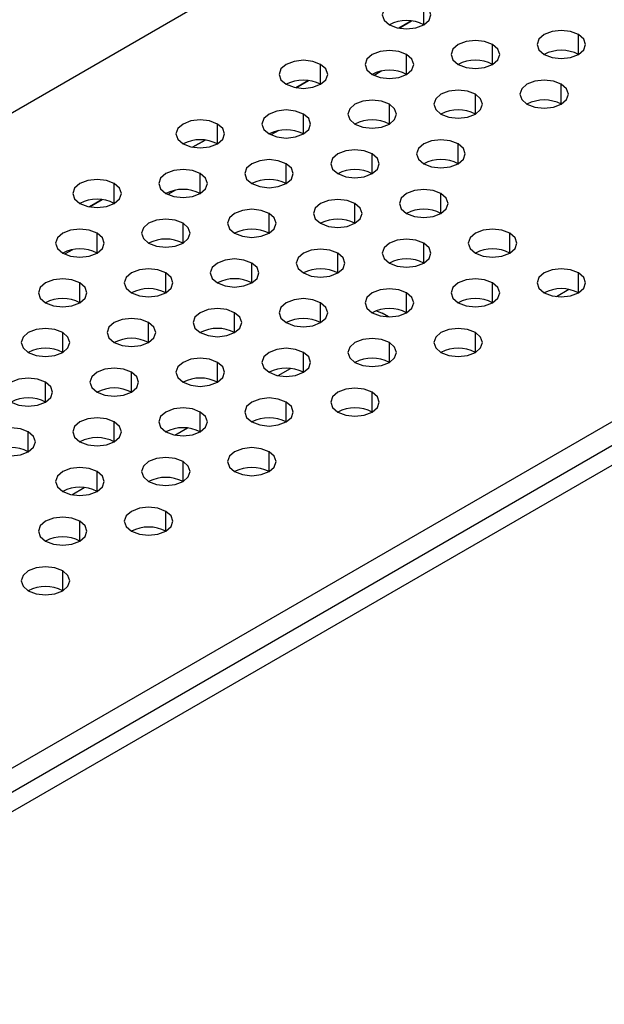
# Model space of a CAD drawing. Header units: millimetres. Extents: x 0 to 1118, y 0 to 864.
# Tile 300 of 309: x 1008.6 to 1011.61, y 715.09 to 720.14. Entities that reach past the tile are written whole.
import ezdxf

# ---------------------------------------------------------------- set-up
doc = ezdxf.new("R2010")
doc.units = ezdxf.units.MM

msp = doc.modelspace()

# ---------------------------------------------------------------- linework, layer by layer
at = {"color": 7, "linetype": 'Continuous', "lineweight": 25}
for p, q in [((985.8738, 706.5701), (1020.087, 726.3209)), ((985.8738, 703.0799), (1023.3308, 724.7034)), ((1023.4192, 724.6524), (985.8738, 702.9779)), ((1010.6151, 720.1384), (1010.5507, 720.1012)), ((1010.5508, 720.1012), (1010.6151, 720.1384)), ((1010.0847, 719.8322), (1010.0204, 719.7951)), ((1010.0204, 719.7951), (1010.0848, 719.8322)), ((1009.5544, 719.5261), (1009.49, 719.4889)), ((1009.4901, 719.4889), (1009.5545, 719.5261)), ((1009.0241, 719.2199), (1008.9597, 719.1828)), ((1008.9598, 719.1828), (1009.0241, 719.2199)), ((1011.4245, 718.7585), (1011.3602, 718.7214)), ((1010.4348, 718.6491), (1010.4641, 718.6368)), ((1010.4968, 718.6179), (1010.4641, 718.6368)), ((1009.9295, 718.3158), (1009.9936, 718.3528)), ((1009.3992, 718.0097), (1009.4632, 718.0467)), ((1008.8688, 717.7035), (1008.9329, 717.7405))]:
    msp.add_line(p, q, dxfattribs=at)
at = {"color": 8, "linetype": 'Continuous', "lineweight": 25}
for p, q in [((985.8738, 703.2024), (1022.9596, 724.6116)), ((1010.678, 720.1188), (1010.678, 720.2208)), ((1011.4735, 719.9657), (1011.4735, 720.0677)), ((1011.0316, 719.9147), (1011.0316, 720.0167)), ((1010.5896, 719.8636), (1010.5896, 719.9657)), ((1010.1477, 719.8126), (1010.1477, 719.9147)), ((1010.4627, 719.8812), (1010.4231, 719.8584)), ((1011.3851, 719.7106), (1011.3851, 719.8126)), ((1010.9432, 719.6595), (1010.9432, 719.7616)), ((1010.5013, 719.6085), (1010.5013, 719.7106)), ((1010.0593, 719.5575), (1010.0593, 719.6595)), ((1009.6174, 719.5065), (1009.6174, 719.6085)), ((1009.9323, 719.5751), (1009.8927, 719.5522)), ((1010.8548, 719.4044), (1010.8548, 719.5065)), ((1010.4129, 719.3534), (1010.4129, 719.4554)), ((1009.9709, 719.3024), (1009.9709, 719.4044)), ((1009.529, 719.2513), (1009.529, 719.3534)), ((1009.087, 719.2003), (1009.087, 719.3024)), ((1009.402, 719.2689), (1009.3624, 719.2461)), ((1010.7664, 719.1493), (1010.7664, 719.2513)), ((1010.3245, 719.0983), (1010.3245, 719.2003)), ((1009.8825, 719.0472), (1009.8825, 719.1493)), ((1009.4406, 718.9962), (1009.4406, 719.0983)), ((1008.9987, 718.9452), (1008.9987, 719.0472)), ((1011.12, 718.9452), (1011.12, 719.0472)), ((1008.8717, 718.9628), (1008.8321, 718.9399)), ((1010.678, 718.8942), (1010.678, 718.9962)), ((1010.2361, 718.8431), (1010.2361, 718.9452)), ((1009.7942, 718.7921), (1009.7942, 718.8942)), ((1009.3522, 718.7411), (1009.3522, 718.8431)), ((1011.4735, 718.7411), (1011.4735, 718.8431)), ((1008.9103, 718.6901), (1008.9103, 718.7921)), ((1011.0316, 718.6901), (1011.0316, 718.7921)), ((1010.5896, 718.639), (1010.5896, 718.7411)), ((1010.1477, 718.588), (1010.1477, 718.6901)), ((1009.7058, 718.537), (1009.7058, 718.639)), ((1009.2638, 718.486), (1009.2638, 718.588)), ((1008.8219, 718.4349), (1008.8219, 718.537)), ((1010.9432, 718.4349), (1010.9432, 718.537)), ((1010.5013, 718.3839), (1010.5013, 718.486)), ((1010.0593, 718.3329), (1010.0593, 718.4349)), ((1009.6174, 718.2819), (1009.6174, 718.3839)), ((1009.1754, 718.2308), (1009.1754, 718.3329)), ((1008.7335, 718.1798), (1008.7335, 718.2819)), ((1010.4129, 718.1288), (1010.4129, 718.2308)), ((1009.9709, 718.0778), (1009.9709, 718.1798)), ((1009.529, 718.0267), (1009.529, 718.1288)), ((1009.087, 717.9757), (1009.087, 718.0778)), ((1008.6451, 717.9247), (1008.6451, 718.0267)), ((1009.8825, 717.8226), (1009.8825, 717.9247)), ((1009.4406, 717.7716), (1009.4406, 717.8737)), ((1008.9987, 717.7206), (1008.9987, 717.8226)), ((1009.3522, 717.5165), (1009.3522, 717.6185)), ((1008.9103, 717.4654), (1008.9103, 717.5675)), ((1008.8219, 717.2103), (1008.8219, 717.3124))]:
    msp.add_line(p, q, dxfattribs=at)
at = {"color": 7, "linetype": 'Continuous', "lineweight": 25, "flags": 128}
for points in [[(1010.678, 720.2208), (1010.6375, 720.2365), (1010.5896, 720.242), (1010.5418, 720.2365), (1010.5013, 720.2208), (1010.4742, 720.1974), (1010.4646, 720.1698), (1010.4742, 720.1422), (1010.5013, 720.1188)], [(1010.5013, 720.1188), (1010.5418, 720.1031), (1010.5896, 720.0976), (1010.6375, 720.1031), (1010.678, 720.1188), (1010.7051, 720.1422), (1010.7146, 720.1698), (1010.7051, 720.1974), (1010.678, 720.2208)], [(1011.4735, 720.0677), (1011.433, 720.0834), (1011.3851, 720.0889), (1011.3373, 720.0834), (1011.2968, 720.0677), (1011.2697, 720.0443), (1011.2601, 720.0167), (1011.2697, 719.9891), (1011.2968, 719.9657)], [(1011.2968, 719.9657), (1011.3373, 719.9501), (1011.3851, 719.9446), (1011.433, 719.9501), (1011.4735, 719.9657), (1011.5006, 719.9891), (1011.5101, 720.0167), (1011.5006, 720.0443), (1011.4735, 720.0677)], [(1011.0316, 720.0167), (1010.991, 720.0324), (1010.9432, 720.0379), (1010.8954, 720.0324), (1010.8548, 720.0167), (1010.8277, 719.9933), (1010.8182, 719.9657), (1010.8277, 719.9381), (1010.8548, 719.9147)], [(1010.8548, 719.9147), (1010.8954, 719.899), (1010.9432, 719.8935), (1010.991, 719.899), (1011.0316, 719.9147), (1011.0587, 719.9381), (1011.0682, 719.9657), (1011.0587, 719.9933), (1011.0316, 720.0167)], [(1010.5896, 719.9657), (1010.5491, 719.9813), (1010.5013, 719.9868), (1010.4534, 719.9813), (1010.4129, 719.9657), (1010.3858, 719.9423), (1010.3763, 719.9147), (1010.3858, 719.8871), (1010.4129, 719.8636)], [(1010.4129, 719.8636), (1010.4534, 719.848), (1010.5013, 719.8425), (1010.5491, 719.848), (1010.5896, 719.8636), (1010.6167, 719.8871), (1010.6263, 719.9147), (1010.6167, 719.9423), (1010.5896, 719.9657)], [(1010.1477, 719.9147), (1010.1072, 719.9303), (1010.0593, 719.9358), (1010.0115, 719.9303), (1009.9709, 719.9147), (1009.9438, 719.8913), (1009.9343, 719.8636), (1009.9438, 719.836), (1009.9709, 719.8126)], [(1009.9709, 719.8126), (1010.0115, 719.797), (1010.0593, 719.7915), (1010.1072, 719.797), (1010.1477, 719.8126), (1010.1748, 719.836), (1010.1843, 719.8636), (1010.1748, 719.8913), (1010.1477, 719.9147)], [(1011.3851, 719.8126), (1011.3446, 719.8283), (1011.2968, 719.8338), (1011.2489, 719.8283), (1011.2084, 719.8126), (1011.1813, 719.7892), (1011.1718, 719.7616), (1011.1813, 719.734), (1011.2084, 719.7106)], [(1011.2084, 719.7106), (1011.2489, 719.6949), (1011.2968, 719.6894), (1011.3446, 719.6949), (1011.3851, 719.7106), (1011.4122, 719.734), (1011.4218, 719.7616), (1011.4122, 719.7892), (1011.3851, 719.8126)], [(1010.9432, 719.7616), (1010.9026, 719.7772), (1010.8548, 719.7827), (1010.807, 719.7772), (1010.7664, 719.7616), (1010.7393, 719.7382), (1010.7298, 719.7106), (1010.7393, 719.683), (1010.7664, 719.6595)], [(1010.5013, 719.7106), (1010.4607, 719.7262), (1010.4129, 719.7317), (1010.365, 719.7262), (1010.3245, 719.7106), (1010.2974, 719.6872), (1010.2879, 719.6595), (1010.2974, 719.6319), (1010.3245, 719.6085)], [(1010.7664, 719.6595), (1010.807, 719.6439), (1010.8548, 719.6384), (1010.9026, 719.6439), (1010.9432, 719.6595), (1010.9703, 719.683), (1010.9798, 719.7106), (1010.9703, 719.7382), (1010.9432, 719.7616)], [(1010.0593, 719.6595), (1010.0188, 719.6752), (1009.9709, 719.6807), (1009.9231, 719.6752), (1009.8825, 719.6595), (1009.8554, 719.6361), (1009.8459, 719.6085), (1009.8554, 719.5809), (1009.8825, 719.5575)], [(1010.3245, 719.6085), (1010.365, 719.5929), (1010.4129, 719.5874), (1010.4607, 719.5929), (1010.5013, 719.6085), (1010.5284, 719.6319), (1010.5379, 719.6595), (1010.5284, 719.6872), (1010.5013, 719.7106)], [(1009.6174, 719.6085), (1009.5768, 719.6242), (1009.529, 719.6297), (1009.4812, 719.6242), (1009.4406, 719.6085), (1009.4135, 719.5851), (1009.404, 719.5575), (1009.4135, 719.5299), (1009.4406, 719.5065)], [(1009.8825, 719.5575), (1009.9231, 719.5418), (1009.9709, 719.5364), (1010.0188, 719.5418), (1010.0593, 719.5575), (1010.0864, 719.5809), (1010.0959, 719.6085), (1010.0864, 719.6361), (1010.0593, 719.6595)], [(1009.4406, 719.5065), (1009.4812, 719.4908), (1009.529, 719.4853), (1009.5768, 719.4908), (1009.6174, 719.5065), (1009.6445, 719.5299), (1009.654, 719.5575), (1009.6445, 719.5851), (1009.6174, 719.6085)], [(1010.8548, 719.5065), (1010.8143, 719.5221), (1010.7664, 719.5276), (1010.7186, 719.5221), (1010.678, 719.5065), (1010.6509, 719.4831), (1010.6414, 719.4554), (1010.6509, 719.4278), (1010.678, 719.4044)], [(1010.4129, 719.4554), (1010.3723, 719.4711), (1010.3245, 719.4766), (1010.2766, 719.4711), (1010.2361, 719.4554), (1010.209, 719.432), (1010.1995, 719.4044), (1010.209, 719.3768), (1010.2361, 719.3534)], [(1010.678, 719.4044), (1010.7186, 719.3888), (1010.7664, 719.3833), (1010.8143, 719.3888), (1010.8548, 719.4044), (1010.8819, 719.4278), (1010.8914, 719.4554), (1010.8819, 719.4831), (1010.8548, 719.5065)], [(1009.9709, 719.4044), (1009.9304, 719.4201), (1009.8825, 719.4256), (1009.8347, 719.4201), (1009.7942, 719.4044), (1009.7671, 719.381), (1009.7575, 719.3534), (1009.7671, 719.3258), (1009.7942, 719.3024)], [(1010.2361, 719.3534), (1010.2766, 719.3377), (1010.3245, 719.3323), (1010.3723, 719.3377), (1010.4129, 719.3534), (1010.44, 719.3768), (1010.4495, 719.4044), (1010.44, 719.432), (1010.4129, 719.4554)], [(1009.529, 719.3534), (1009.4884, 719.369), (1009.4406, 719.3745), (1009.3928, 719.369), (1009.3522, 719.3534), (1009.3251, 719.33), (1009.3156, 719.3024), (1009.3251, 719.2748), (1009.3522, 719.2513)], [(1009.7942, 719.3024), (1009.8347, 719.2867), (1009.8825, 719.2812), (1009.9304, 719.2867), (1009.9709, 719.3024), (1009.998, 719.3258), (1010.0075, 719.3534), (1009.998, 719.381), (1009.9709, 719.4044)], [(1009.087, 719.3024), (1009.0465, 719.318), (1008.9987, 719.3235), (1008.9508, 719.318), (1008.9103, 719.3024), (1008.8832, 719.279), (1008.8737, 719.2513), (1008.8832, 719.2237), (1008.9103, 719.2003)], [(1009.3522, 719.2513), (1009.3928, 719.2357), (1009.4406, 719.2302), (1009.4884, 719.2357), (1009.529, 719.2513), (1009.5561, 719.2748), (1009.5656, 719.3024), (1009.5561, 719.33), (1009.529, 719.3534)], [(1008.9103, 719.2003), (1008.9508, 719.1847), (1008.9987, 719.1792), (1009.0465, 719.1847), (1009.087, 719.2003), (1009.1141, 719.2237), (1009.1237, 719.2513), (1009.1141, 719.279), (1009.087, 719.3024)], [(1010.7664, 719.2513), (1010.7259, 719.267), (1010.678, 719.2725), (1010.6302, 719.267), (1010.5896, 719.2513), (1010.5626, 719.2279), (1010.553, 719.2003), (1010.5626, 719.1727), (1010.5896, 719.1493)], [(1010.3245, 719.2003), (1010.2839, 719.216), (1010.2361, 719.2214), (1010.1883, 719.216), (1010.1477, 719.2003), (1010.1206, 719.1769), (1010.1111, 719.1493), (1010.1206, 719.1217), (1010.1477, 719.0983)], [(1010.5896, 719.1493), (1010.6302, 719.1336), (1010.678, 719.1282), (1010.7259, 719.1336), (1010.7664, 719.1493), (1010.7935, 719.1727), (1010.803, 719.2003), (1010.7935, 719.2279), (1010.7664, 719.2513)], [(1009.8825, 719.1493), (1009.842, 719.1649), (1009.7942, 719.1704), (1009.7463, 719.1649), (1009.7058, 719.1493), (1009.6787, 719.1259), (1009.6692, 719.0983), (1009.6787, 719.0706), (1009.7058, 719.0472)], [(1010.1477, 719.0983), (1010.1883, 719.0826), (1010.2361, 719.0771), (1010.2839, 719.0826), (1010.3245, 719.0983), (1010.3516, 719.1217), (1010.3611, 719.1493), (1010.3516, 719.1769), (1010.3245, 719.2003)], [(1009.4406, 719.0983), (1009.4, 719.1139), (1009.3522, 719.1194), (1009.3044, 719.1139), (1009.2638, 719.0983), (1009.2367, 719.0749), (1009.2272, 719.0472), (1009.2367, 719.0196), (1009.2638, 718.9962)], [(1009.7058, 719.0472), (1009.7463, 719.0316), (1009.7942, 719.0261), (1009.842, 719.0316), (1009.8825, 719.0472), (1009.9096, 719.0706), (1009.9192, 719.0983), (1009.9096, 719.1259), (1009.8825, 719.1493)], [(1008.9987, 719.0472), (1008.9581, 719.0629), (1008.9103, 719.0684), (1008.8624, 719.0629), (1008.8219, 719.0472), (1008.7948, 719.0238), (1008.7853, 718.9962), (1008.7948, 718.9686), (1008.8219, 718.9452)], [(1009.2638, 718.9962), (1009.3044, 718.9806), (1009.3522, 718.9751), (1009.4, 718.9806), (1009.4406, 718.9962), (1009.4677, 719.0196), (1009.4772, 719.0472), (1009.4677, 719.0749), (1009.4406, 719.0983)], [(1011.12, 719.0472), (1011.0794, 719.0629), (1011.0316, 719.0684), (1010.9838, 719.0629), (1010.9432, 719.0472), (1010.9161, 719.0238), (1010.9066, 718.9962), (1010.9161, 718.9686), (1010.9432, 718.9452)], [(1008.8219, 718.9452), (1008.8624, 718.9295), (1008.9103, 718.9241), (1008.9581, 718.9295), (1008.9987, 718.9452), (1009.0258, 718.9686), (1009.0353, 718.9962), (1009.0258, 719.0238), (1008.9987, 719.0472)], [(1010.678, 718.9962), (1010.6375, 719.0119), (1010.5896, 719.0173), (1010.5418, 719.0119), (1010.5013, 718.9962), (1010.4742, 718.9728), (1010.4646, 718.9452), (1010.4742, 718.9176), (1010.5013, 718.8942)], [(1010.9432, 718.9452), (1010.9838, 718.9295), (1011.0316, 718.9241), (1011.0794, 718.9295), (1011.12, 718.9452), (1011.1471, 718.9686), (1011.1566, 718.9962), (1011.1471, 719.0238), (1011.12, 719.0472)], [(1010.2361, 718.9452), (1010.1955, 718.9608), (1010.1477, 718.9663), (1010.0999, 718.9608), (1010.0593, 718.9452), (1010.0322, 718.9218), (1010.0227, 718.8942), (1010.0322, 718.8665), (1010.0593, 718.8431)], [(1010.5013, 718.8942), (1010.5418, 718.8785), (1010.5896, 718.873), (1010.6375, 718.8785), (1010.678, 718.8942), (1010.7051, 718.9176), (1010.7146, 718.9452), (1010.7051, 718.9728), (1010.678, 718.9962)], [(1009.7942, 718.8942), (1009.7536, 718.9098), (1009.7058, 718.9153), (1009.6579, 718.9098), (1009.6174, 718.8942), (1009.5903, 718.8708), (1009.5808, 718.8431), (1009.5903, 718.8155), (1009.6174, 718.7921)], [(1010.0593, 718.8431), (1010.0999, 718.8275), (1010.1477, 718.822), (1010.1955, 718.8275), (1010.2361, 718.8431), (1010.2632, 718.8665), (1010.2727, 718.8942), (1010.2632, 718.9218), (1010.2361, 718.9452)], [(1009.3522, 718.8431), (1009.3117, 718.8588), (1009.2638, 718.8643), (1009.216, 718.8588), (1009.1754, 718.8431), (1009.1483, 718.8197), (1009.1388, 718.7921), (1009.1483, 718.7645), (1009.1754, 718.7411)], [(1009.6174, 718.7921), (1009.6579, 718.7765), (1009.7058, 718.771), (1009.7536, 718.7765), (1009.7942, 718.7921), (1009.8213, 718.8155), (1009.8308, 718.8431), (1009.8213, 718.8708), (1009.7942, 718.8942)], [(1011.4735, 718.8431), (1011.433, 718.8588), (1011.3851, 718.8643), (1011.3373, 718.8588), (1011.2968, 718.8431), (1011.2697, 718.8197), (1011.2601, 718.7921), (1011.2697, 718.7645), (1011.2968, 718.7411)], [(1008.9103, 718.7921), (1008.8697, 718.8078), (1008.8219, 718.8132), (1008.774, 718.8078), (1008.7335, 718.7921), (1008.7064, 718.7687), (1008.6969, 718.7411), (1008.7064, 718.7135), (1008.7335, 718.6901)], [(1009.1754, 718.7411), (1009.216, 718.7254), (1009.2638, 718.7199), (1009.3117, 718.7254), (1009.3522, 718.7411), (1009.3793, 718.7645), (1009.3888, 718.7921), (1009.3793, 718.8197), (1009.3522, 718.8431)], [(1011.0316, 718.7921), (1010.991, 718.8078), (1010.9432, 718.8132), (1010.8954, 718.8078), (1010.8548, 718.7921), (1010.8277, 718.7687), (1010.8182, 718.7411), (1010.8277, 718.7135), (1010.8548, 718.6901)], [(1011.2968, 718.7411), (1011.3373, 718.7254), (1011.3851, 718.7199), (1011.433, 718.7254), (1011.4735, 718.7411), (1011.5006, 718.7645), (1011.5101, 718.7921), (1011.5006, 718.8197), (1011.4735, 718.8431)], [(1008.7335, 718.6901), (1008.774, 718.6744), (1008.8219, 718.6689), (1008.8697, 718.6744), (1008.9103, 718.6901), (1008.9374, 718.7135), (1008.9469, 718.7411), (1008.9374, 718.7687), (1008.9103, 718.7921)], [(1010.5896, 718.7411), (1010.5491, 718.7567), (1010.5013, 718.7622), (1010.4534, 718.7567), (1010.4129, 718.7411), (1010.3858, 718.7177), (1010.3763, 718.6901), (1010.3858, 718.6624), (1010.4129, 718.639)], [(1010.8548, 718.6901), (1010.8954, 718.6744), (1010.9432, 718.6689), (1010.991, 718.6744), (1011.0316, 718.6901), (1011.0587, 718.7135), (1011.0682, 718.7411), (1011.0587, 718.7687), (1011.0316, 718.7921)], [(1010.1477, 718.6901), (1010.1072, 718.7057), (1010.0593, 718.7112), (1010.0115, 718.7057), (1009.9709, 718.6901), (1009.9438, 718.6666), (1009.9343, 718.639), (1009.9438, 718.6114), (1009.9709, 718.588)], [(1010.4129, 718.639), (1010.4534, 718.6234), (1010.5013, 718.6179), (1010.5491, 718.6234), (1010.5896, 718.639), (1010.6167, 718.6624), (1010.6263, 718.6901), (1010.6167, 718.7177), (1010.5896, 718.7411)], [(1009.7058, 718.639), (1009.6652, 718.6547), (1009.6174, 718.6602), (1009.5695, 718.6547), (1009.529, 718.639), (1009.5019, 718.6156), (1009.4924, 718.588), (1009.5019, 718.5604), (1009.529, 718.537)], [(1009.9709, 718.588), (1010.0115, 718.5724), (1010.0593, 718.5669), (1010.1072, 718.5724), (1010.1477, 718.588), (1010.1748, 718.6114), (1010.1843, 718.639), (1010.1748, 718.6666), (1010.1477, 718.6901)], [(1009.2638, 718.588), (1009.2233, 718.6037), (1009.1754, 718.6091), (1009.1276, 718.6037), (1009.087, 718.588), (1009.06, 718.5646), (1009.0504, 718.537), (1009.06, 718.5094), (1009.087, 718.486)], [(1009.529, 718.537), (1009.5695, 718.5213), (1009.6174, 718.5158), (1009.6652, 718.5213), (1009.7058, 718.537), (1009.7329, 718.5604), (1009.7424, 718.588), (1009.7329, 718.6156), (1009.7058, 718.639)], [(1008.8219, 718.537), (1008.7813, 718.5526), (1008.7335, 718.5581), (1008.6857, 718.5526), (1008.6451, 718.537), (1008.618, 718.5136), (1008.6085, 718.486), (1008.618, 718.4583), (1008.6451, 718.4349)], [(1009.087, 718.486), (1009.1276, 718.4703), (1009.1754, 718.4648), (1009.2233, 718.4703), (1009.2638, 718.486), (1009.2909, 718.5094), (1009.3004, 718.537), (1009.2909, 718.5646), (1009.2638, 718.588)], [(1010.9432, 718.537), (1010.9026, 718.5526), (1010.8548, 718.5581), (1010.807, 718.5526), (1010.7664, 718.537), (1010.7393, 718.5136), (1010.7298, 718.486), (1010.7393, 718.4583), (1010.7664, 718.4349)], [(1008.6451, 718.4349), (1008.6857, 718.4193), (1008.7335, 718.4138), (1008.7813, 718.4193), (1008.8219, 718.4349), (1008.849, 718.4583), (1008.8585, 718.486), (1008.849, 718.5136), (1008.8219, 718.537)], [(1010.5013, 718.486), (1010.4607, 718.5016), (1010.4129, 718.5071), (1010.365, 718.5016), (1010.3245, 718.486), (1010.2974, 718.4625), (1010.2879, 718.4349), (1010.2974, 718.4073), (1010.3245, 718.3839)], [(1010.7664, 718.4349), (1010.807, 718.4193), (1010.8548, 718.4138), (1010.9026, 718.4193), (1010.9432, 718.4349), (1010.9703, 718.4583), (1010.9798, 718.486), (1010.9703, 718.5136), (1010.9432, 718.537)], [(1010.0593, 718.4349), (1010.0188, 718.4506), (1009.9709, 718.4561), (1009.9231, 718.4506), (1009.8825, 718.4349), (1009.8554, 718.4115), (1009.8459, 718.3839), (1009.8554, 718.3563), (1009.8825, 718.3329)], [(1010.3245, 718.3839), (1010.365, 718.3683), (1010.4129, 718.3628), (1010.4607, 718.3683), (1010.5013, 718.3839), (1010.5284, 718.4073), (1010.5379, 718.4349), (1010.5284, 718.4625), (1010.5013, 718.486)], [(1009.6174, 718.3839), (1009.5768, 718.3995), (1009.529, 718.405), (1009.4812, 718.3995), (1009.4406, 718.3839), (1009.4135, 718.3605), (1009.404, 718.3329), (1009.4135, 718.3053), (1009.4406, 718.2819)], [(1009.8825, 718.3329), (1009.9231, 718.3172), (1009.9709, 718.3117), (1010.0188, 718.3172), (1010.0593, 718.3329), (1010.0864, 718.3563), (1010.0959, 718.3839), (1010.0864, 718.4115), (1010.0593, 718.4349)], [(1009.1754, 718.3329), (1009.1349, 718.3485), (1009.087, 718.354), (1009.0392, 718.3485), (1008.9987, 718.3329), (1008.9716, 718.3095), (1008.962, 718.2819), (1008.9716, 718.2542), (1008.9987, 718.2308)], [(1009.4406, 718.2819), (1009.4812, 718.2662), (1009.529, 718.2607), (1009.5768, 718.2662), (1009.6174, 718.2819), (1009.6445, 718.3053), (1009.654, 718.3329), (1009.6445, 718.3605), (1009.6174, 718.3839)], [(1008.7335, 718.2819), (1008.6929, 718.2975), (1008.6451, 718.303), (1008.5973, 718.2975), (1008.5567, 718.2819), (1008.5296, 718.2584), (1008.5201, 718.2308), (1008.5296, 718.2032), (1008.5567, 718.1798)], [(1008.9987, 718.2308), (1009.0392, 718.2152), (1009.087, 718.2097), (1009.1349, 718.2152), (1009.1754, 718.2308), (1009.2025, 718.2542), (1009.212, 718.2819), (1009.2025, 718.3095), (1009.1754, 718.3329)], [(1008.5567, 718.1798), (1008.5973, 718.1642), (1008.6451, 718.1587), (1008.6929, 718.1642), (1008.7335, 718.1798), (1008.7606, 718.2032), (1008.7701, 718.2308), (1008.7606, 718.2584), (1008.7335, 718.2819)], [(1010.4129, 718.2308), (1010.3723, 718.2465), (1010.3245, 718.252), (1010.2766, 718.2465), (1010.2361, 718.2308), (1010.209, 718.2074), (1010.1995, 718.1798), (1010.209, 718.1522), (1010.2361, 718.1288)], [(1009.9709, 718.1798), (1009.9304, 718.1954), (1009.8825, 718.2009), (1009.8347, 718.1954), (1009.7942, 718.1798), (1009.7671, 718.1564), (1009.7575, 718.1288), (1009.7671, 718.1012), (1009.7942, 718.0778)], [(1010.2361, 718.1288), (1010.2766, 718.1131), (1010.3245, 718.1076), (1010.3723, 718.1131), (1010.4129, 718.1288), (1010.44, 718.1522), (1010.4495, 718.1798), (1010.44, 718.2074), (1010.4129, 718.2308)], [(1009.529, 718.1288), (1009.4884, 718.1444), (1009.4406, 718.1499), (1009.3928, 718.1444), (1009.3522, 718.1288), (1009.3251, 718.1054), (1009.3156, 718.0778), (1009.3251, 718.0501), (1009.3522, 718.0267)], [(1009.7942, 718.0778), (1009.8347, 718.0621), (1009.8825, 718.0566), (1009.9304, 718.0621), (1009.9709, 718.0778), (1009.998, 718.1012), (1010.0075, 718.1288), (1009.998, 718.1564), (1009.9709, 718.1798)], [(1009.087, 718.0778), (1009.0465, 718.0934), (1008.9987, 718.0989), (1008.9508, 718.0934), (1008.9103, 718.0778), (1008.8832, 718.0543), (1008.8737, 718.0267), (1008.8832, 717.9991), (1008.9103, 717.9757)], [(1009.3522, 718.0267), (1009.3928, 718.0111), (1009.4406, 718.0056), (1009.4884, 718.0111), (1009.529, 718.0267), (1009.5561, 718.0501), (1009.5656, 718.0778), (1009.5561, 718.1054), (1009.529, 718.1288)], [(1008.6451, 718.0267), (1008.6046, 718.0424), (1008.5567, 718.0479), (1008.5089, 718.0424), (1008.4683, 718.0267), (1008.4412, 718.0033), (1008.4317, 717.9757), (1008.4412, 717.9481), (1008.4683, 717.9247)], [(1008.9103, 717.9757), (1008.9508, 717.9601), (1008.9987, 717.9546), (1009.0465, 717.9601), (1009.087, 717.9757), (1009.1141, 717.9991), (1009.1237, 718.0267), (1009.1141, 718.0543), (1009.087, 718.0778)], [(1008.4683, 717.9247), (1008.5089, 717.909), (1008.5567, 717.9035), (1008.6046, 717.909), (1008.6451, 717.9247), (1008.6722, 717.9481), (1008.6817, 717.9757), (1008.6722, 718.0033), (1008.6451, 718.0267)], [(1009.8825, 717.9247), (1009.842, 717.9403), (1009.7942, 717.9458), (1009.7463, 717.9403), (1009.7058, 717.9247), (1009.6787, 717.9013), (1009.6692, 717.8737), (1009.6787, 717.846), (1009.7058, 717.8226)], [(1009.4406, 717.8737), (1009.4, 717.8893), (1009.3522, 717.8948), (1009.3044, 717.8893), (1009.2638, 717.8737), (1009.2367, 717.8502), (1009.2272, 717.8226), (1009.2367, 717.795), (1009.2638, 717.7716)], [(1009.7058, 717.8226), (1009.7463, 717.807), (1009.7942, 717.8015), (1009.842, 717.807), (1009.8825, 717.8226), (1009.9096, 717.846), (1009.9192, 717.8737), (1009.9096, 717.9013), (1009.8825, 717.9247)], [(1008.9987, 717.8226), (1008.9581, 717.8383), (1008.9103, 717.8438), (1008.8624, 717.8383), (1008.8219, 717.8226), (1008.7948, 717.7992), (1008.7853, 717.7716), (1008.7948, 717.744), (1008.8219, 717.7206)], [(1009.2638, 717.7716), (1009.3044, 717.756), (1009.3522, 717.7505), (1009.4, 717.756), (1009.4406, 717.7716), (1009.4677, 717.795), (1009.4772, 717.8226), (1009.4677, 717.8502), (1009.4406, 717.8737)], [(1008.8219, 717.7206), (1008.8624, 717.7049), (1008.9103, 717.6994), (1008.9581, 717.7049), (1008.9987, 717.7206), (1009.0258, 717.744), (1009.0353, 717.7716), (1009.0258, 717.7992), (1008.9987, 717.8226)], [(1009.3522, 717.6185), (1009.3117, 717.6342), (1009.2638, 717.6397), (1009.216, 717.6342), (1009.1754, 717.6185), (1009.1483, 717.5951), (1009.1388, 717.5675), (1009.1483, 717.5399), (1009.1754, 717.5165)], [(1008.9103, 717.5675), (1008.8697, 717.5831), (1008.8219, 717.5886), (1008.774, 717.5831), (1008.7335, 717.5675), (1008.7064, 717.5441), (1008.6969, 717.5165), (1008.7064, 717.4889), (1008.7335, 717.4654)], [(1009.1754, 717.5165), (1009.216, 717.5008), (1009.2638, 717.4953), (1009.3117, 717.5008), (1009.3522, 717.5165), (1009.3793, 717.5399), (1009.3888, 717.5675), (1009.3793, 717.5951), (1009.3522, 717.6185)], [(1008.7335, 717.4654), (1008.774, 717.4498), (1008.8219, 717.4443), (1008.8697, 717.4498), (1008.9103, 717.4654), (1008.9374, 717.4889), (1008.9469, 717.5165), (1008.9374, 717.5441), (1008.9103, 717.5675)], [(1008.8219, 717.3124), (1008.7813, 717.328), (1008.7335, 717.3335), (1008.6857, 717.328), (1008.6451, 717.3124), (1008.618, 717.289), (1008.6085, 717.2613), (1008.618, 717.2337), (1008.6451, 717.2103)], [(1008.6451, 717.2103), (1008.6857, 717.1947), (1008.7335, 717.1892), (1008.7813, 717.1947), (1008.8219, 717.2103), (1008.849, 717.2337), (1008.8585, 717.2613), (1008.849, 717.289), (1008.8219, 717.3124)]]:
    msp.add_lwpolyline(points, dxfattribs=at)
at = {"color": 7, "linetype": 'Continuous', "lineweight": 25}
for centre in [(1010.5896, 719.9482), (1011.3851, 719.7951), (1010.9432, 719.7441), (1010.5013, 719.693), (1010.0593, 719.642), (1011.2968, 719.54), (1010.8548, 719.4889), (1010.4129, 719.4379), (1009.9709, 719.3869), (1009.529, 719.3359), (1010.7664, 719.2338), (1010.3245, 719.1828), (1009.8825, 719.1318), (1009.4406, 719.0807), (1008.9987, 719.0297), (1010.678, 718.9787), (1010.2361, 718.9277), (1009.7942, 718.8766), (1009.3522, 718.8256), (1008.9103, 718.7746), (1011.0316, 718.7746), (1010.5896, 718.7236), (1010.1477, 718.6725), (1009.7058, 718.6215), (1009.2638, 718.5705), (1011.3851, 718.5705), (1008.8219, 718.5194), (1010.9432, 718.5194), (1010.5013, 718.4684), (1010.0593, 718.4174), (1009.6174, 718.3664), (1009.1754, 718.3153), (1008.7335, 718.2643), (1010.8548, 718.2643), (1010.4129, 718.2133), (1009.9709, 718.1623), (1009.529, 718.1112), (1009.087, 718.0602), (1008.6451, 718.0092), (1010.3245, 717.9582), (1009.8825, 717.9071), (1009.4406, 717.8561), (1008.9987, 717.8051), (1008.5567, 717.7541), (1009.7942, 717.652), (1009.3522, 717.601), (1008.9103, 717.55), (1009.2638, 717.3459), (1008.8219, 717.2948), (1008.7335, 717.0397)]:
    msp.add_arc(centre, 0.1921, 62.61, 117.3846, dxfattribs=at)

doc.saveas('drawing.dxf')
